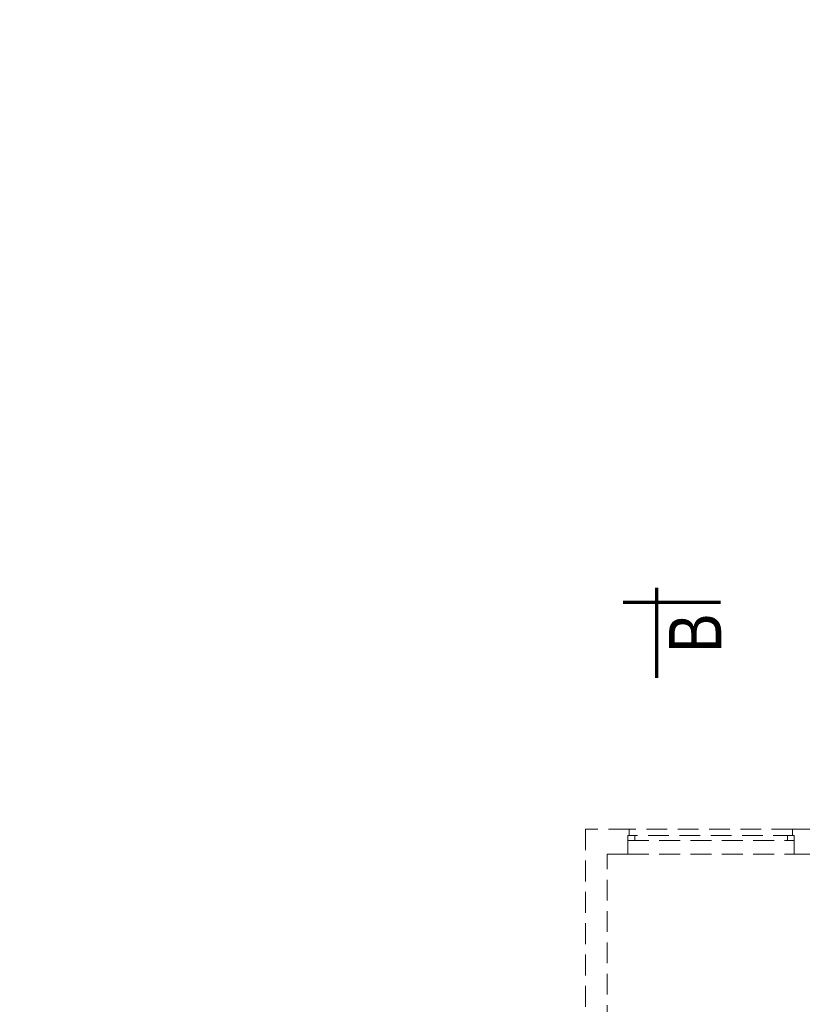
# Model space of a CAD drawing. Header units: millimetres. Extents: x -96593 to 66336, y -23969 to 7139.
# Tile 651 of 656: x 4872 to 5809, y -4324 to -3145. Entities that reach past the tile are written whole.
import ezdxf

# ---------------------------------------------------------------- set-up
doc = ezdxf.new("R2010")
doc.units = ezdxf.units.MM
doc.linetypes.add('DASHED', pattern=[0.75, 0.5, -0.25])
for name, color, linetype, lineweight in [('!MARIUSZ', 220, 'Continuous', 35), ('BA_txs', 2, 'Continuous', 18), ('mm_went_opis', 7, 'Continuous', 15), ('PG_WIDOKOWE_CIENKIE', 1, 'Continuous', 18)]:
    doc.layers.add(name, color=color, linetype=linetype, lineweight=lineweight)
doc.styles.add('BIKTS', font='bikromsw.shx', dxfattribs={"width": 0.85})
doc.styles.get("Standard").update_dxf_attribs({"font": 'arial.ttf'})

# ---------------------------------------------------------------- blocks, each defined once
blk = doc.blocks.new('A$C5DA075D8')
at = {"layer": '!MARIUSZ', "color": 252, "linetype": 'DASHED', "lineweight": 0, "ltscale": 50}
for points in [[(479.3, 1846.8), (426.8, 1846.8), (426.8, 1562.3), (404.8, 1562.3), (404.8, 1489.3), (426.8, 1489.3), (426.8, 1198.8), (452.8, 1198.8), (452.8, 1816.8), (477.8, 1816.8), (477.8, 1839.3), (479.3, 1839.3), (479.3, 1846.8)], [(674.8, 1846.8), (479.3, 1846.8)], [(783.8, 1723.8), (734.8, 1723.8), (734.3, 1846.8), (674.8, 1846.8), (674.8, 1839.3), (676.8, 1839.3), (676.8, 1816.8), (705.8, 1816.8), (705.8, 1693.8), (783.8, 1693.8), (783.8, 1723.8)], [(477.8, 1839.3), (477.8, 1833.3), (676.8, 1833.3), (676.8, 1839.3), (477.8, 1839.3)], [(477.8, 1816.8), (676.8, 1816.8)]]:
    blk.add_lwpolyline(points, dxfattribs=at)
for points in [[(477.8, 1839.3), (485.8, 1839.3), (485.8, 1833.3), (477.8, 1833.3)], [(668.8, 1839.3), (676.8, 1839.3), (676.8, 1833.3), (668.8, 1833.3)]]:
    blk.add_lwpolyline(points, close=True, dxfattribs=at)
at = {"layer": 'PG_WIDOKOWE_CIENKIE', "color": 252, "lineweight": 70}
for p, q in [((511.9, 2136), (511.9, 2028)), ((588.4, 2118.5), (471.9, 2118.5))]:
    blk.add_line(p, q, dxfattribs=at)
at = {"layer": 'BA_txs', "color": 252, "style": 'BIKTS', "width": 0.85}
blk.add_text('B', height=62.5, rotation=90, dxfattribs=at).set_placement((589.4, 2058))

msp = doc.modelspace()

# ---------------------------------------------------------------- block references
at = {"layer": 'mm_went_opis', "color": 2, "lineweight": 60}
msp.add_blockref('A$C5DA075D8', (5122.5, -5961.3), dxfattribs=at)

# ---------------------------------------------------------------- texts
at = {"layer": 'BA_txs', "color": 252, "style": 'BIKTS', "width": 0.85}
msp.add_text('B', height=62.5, rotation=90, dxfattribs=at).set_placement((5711.9, -3903.3))
at = {"layer": 'BA_txs', "color": 252, "char_height": 50, "attachment_point": 1}
for insert in [(-29576, -3145.1), (-7866.1, -3145.1)]:
    msp.add_mtext_dynamic_manual_height_columns('\\pi1062.77995;KLATKA BC', width=2501.992, gutter_width=12.5, heights=[0], dxfattribs=dict(at, insert=insert))

doc.saveas('drawing.dxf')
